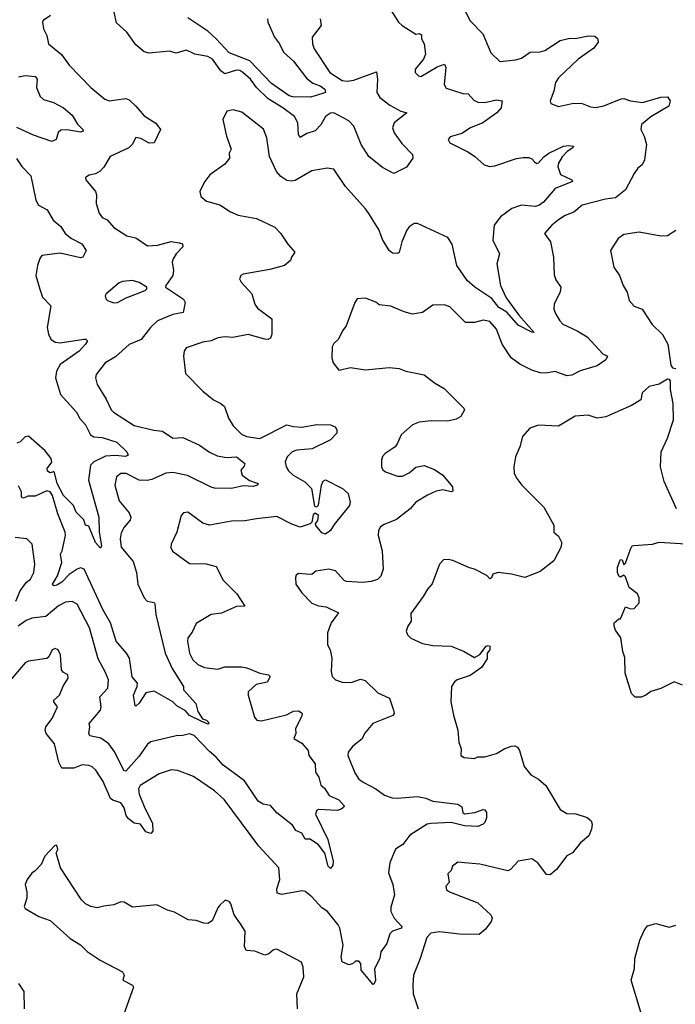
# Model space of a CAD drawing. Extents: x 2199565 to 2323334, y 894172 to 1018966.
# Tile 273 of 440: x 2260983 to 2264891, y 984852 to 990720. Entities that reach past the tile are written whole.
import ezdxf

# ---------------------------------------------------------------- set-up
doc = ezdxf.new("R2010")
doc.units = 0

msp = doc.modelspace()

# ---------------------------------------------------------------- linework, layer by layer
at = {"layer": '0CON10XD'}
for points in [[(2263627.1, 990797.1), (2263665.8, 990715), (2263742.9, 990635), (2263791.1, 990521.1), (2263845, 990470), (2263940.3, 990479.7), (2263975, 990490.8), (2264025, 990526.9), (2264085, 990528.1), (2264113.3, 990535), (2264205, 990595.5), (2264255, 990607.1), (2264305, 990608.9), (2264373, 990623), (2264411.7, 990621.7), (2264428.3, 990608.3), (2264431.4, 990585), (2264405, 990550.6), (2264312.5, 990485), (2264195, 990372.5), (2264177.1, 990345), (2264167, 990293), (2264146.2, 990235), (2264150, 990220), (2264195, 990201.9), (2264285, 990222.9), (2264335, 990219.6), (2264385, 990199.5), (2264416.4, 990196.4), (2264465, 990205.4), (2264567.9, 990247.9), (2264585, 990250), (2264625, 990235.8), (2264695, 990226.9), (2264805, 990258.2), (2264845, 990260), (2264860, 990235), (2264852.5, 990205), (2264745, 990141.3), (2264690.5, 990095), (2264685.6, 990065), (2264706.4, 990025), (2264719.4, 989975), (2264707.5, 989885), (2264694, 989855), (2264668.6, 989835), (2264646.4, 989803.6), (2264594.3, 989705), (2264535, 989658.2), (2264475, 989649.7), (2264335, 989613.8), (2264286.7, 989573.3), (2264235, 989552.9), (2264195, 989527.7), (2264155.6, 989495), (2264112, 989445), (2264146.9, 989395), (2264164.2, 989305), (2264168.3, 989198.3), (2264178.8, 989168.8), (2264208, 989125), (2264205, 989097.5), (2264168.6, 989025), (2264167.1, 988995), (2264179.4, 988965), (2264202.2, 988925), (2264221.4, 988905), (2264306, 988865), (2264365, 988829.4), (2264458.3, 988728.3), (2264487.1, 988715), (2264477.6, 988692.4), (2264425, 988657.5), (2264325, 988627.8), (2264275, 988601.5), (2264245, 988597.8), (2264175, 988622.9), (2264116.7, 988613.3), (2264085, 988615.5), (2264035, 988630.9), (2263965, 988665.8), (2263912.7, 988705), (2263860, 988785), (2263825.6, 988875), (2263785, 988920.8), (2263745, 988929.2), (2263695, 988914.4), (2263640, 988915), (2263547.4, 989007.4), (2263515, 989021.2), (2263445, 989018.8), (2263385, 988973.6), (2263325, 988964.5), (2263275, 988977.8), (2263195, 989012.5), (2263125, 989021.2), (2263105, 989036.2), (2263045, 989060), (2262995, 989056.7), (2262981.2, 989035), (2262930, 988895), (2262907.5, 988865), (2262882.5, 988815), (2262855, 988790), (2262845, 988770), (2262844, 988705), (2262851.2, 988675), (2262885, 988630), (2262955, 988646.2), (2263045, 988632.5), (2263185, 988647.5), (2263245, 988640), (2263285, 988624), (2263395, 988604), (2263455, 988555.8), (2263512.4, 988522.4), (2263630, 988405), (2263633.8, 988395), (2263613.3, 988355), (2263585, 988338.6), (2263535, 988327.5), (2263435, 988328.9), (2263365, 988321.9), (2263325, 988305.8), (2263256, 988245), (2263235.8, 988195), (2263220.8, 988175), (2263161.4, 988135), (2263146.7, 988116.7), (2263139.4, 988095), (2263138.8, 988055), (2263147.7, 988037.7), (2263164.1, 988024.1), (2263235, 987998.8), (2263265, 988000), (2263305, 988018.8), (2263345, 988053.3), (2263395, 988063.3), (2263455, 988038.8), (2263505.9, 988005.9), (2263562.5, 987935), (2263565, 987910), (2263555, 987906.7), (2263505, 987918), (2263465, 987909.5), (2263414, 987886), (2263345, 987844.4), (2263310, 987805), (2263229.7, 987740.3), (2263155, 987711.9), (2263133, 987697), (2263121.9, 987675), (2263120, 987645), (2263143.1, 987555), (2263149.2, 987445), (2263135, 987404), (2263116.2, 987383.8), (2263078.7, 987371.3), (2263025.7, 987365.7), (2262931.1, 987371.1), (2262916.9, 987376.9), (2262865.6, 987435.6), (2262825.8, 987445.8), (2262747.7, 987432.3), (2262725, 987414), (2262690, 987415), (2262645, 987418.8), (2262631.7, 987408.3), (2262626.7, 987395), (2262630, 987355), (2262665, 987303.3), (2262725, 987243.3), (2262765, 987226.2), (2262810.5, 987220.5), (2262882.5, 987185), (2262838.8, 987125), (2262817.5, 987065), (2262817.5, 986995), (2262834.5, 986964.5), (2262843.1, 986915), (2262839.2, 986835), (2262846.2, 986805), (2262865.6, 986785.6), (2262905, 986772.2), (2262959.5, 986770.5), (2263015, 986788.6), (2263042.1, 986782.1), (2263117.3, 986707.3), (2263186.9, 986676.9), (2263212, 986605), (2263215.8, 986585), (2263207.6, 986572.4), (2263088, 986525), (2263038.1, 986465), (2263025, 986434.2), (2262969.3, 986390.7), (2262940.8, 986355), (2262939.4, 986335), (2262980.9, 986230.9), (2263005, 986194), (2263034.6, 986174.6), (2263105.3, 986135.3), (2263157.5, 986097.5), (2263202.6, 986082.6), (2263235, 986079.6), (2263355, 986091.1), (2263405, 986080), (2263445, 986063.1), (2263594.4, 986044.4), (2263617.9, 986027.9), (2263624.3, 985995), (2263635, 985987.5), (2263695.6, 985995.6), (2263745, 986013.1), (2263755, 986011.8), (2263764.7, 985995), (2263766, 985964), (2263755, 985935.6), (2263745, 985924.6), (2263715, 985911.8), (2263635, 985915.3), (2263555, 985936.3), (2263435, 985930.3), (2263411.2, 985925), (2263309.5, 985860.5), (2263266.2, 985803.8), (2263223.9, 985776.1), (2263189.4, 985695), (2263181.4, 985635), (2263208.1, 985565), (2263217.5, 985505), (2263195, 985430), (2263195.8, 985405), (2263214.3, 985365), (2263260, 985315), (2263258.9, 985305), (2263205, 985287.5), (2263188.5, 985271.5), (2263172, 985215), (2263135.8, 985165), (2263130, 985125), (2263097.3, 985062.7), (2263104.6, 984995.4), (2263096.7, 984973.3), (2263089.4, 984970.6), (2263018.2, 985055), (2263017.1, 985095), (2263005, 985108), (2262985, 985108.8), (2262966.7, 985093.3), (2262945, 985086.9), (2262905.3, 985105.3), (2262898.6, 985135), (2262911.5, 985205), (2262890.4, 985305), (2262882.1, 985325), (2262816.9, 985405), (2262785, 985427.5), (2262725, 985492.5), (2262685, 985524.2), (2262665, 985527.5), (2262545, 985506.4), (2262518.6, 985515), (2262515, 985540), (2262534.4, 985595), (2262528.1, 985665), (2262408.6, 985795), (2262202.2, 986072.2), (2262145, 986124.3), (2262019.3, 986209.3), (2261925.6, 986245.6), (2261885, 986250), (2261814.6, 986225.4), (2261700.6, 986155), (2261692.1, 986135), (2261696.1, 986105), (2261725, 986030.8), (2261775, 985930), (2261776.4, 985883.6), (2261765, 985870), (2261735, 985878.8), (2261702.5, 985925), (2261665, 985932), (2261629.1, 985959.1), (2261616.8, 985976.8), (2261605, 986022.5), (2261585, 986051.9), (2261538.3, 986068.3), (2261525, 986079.2), (2261480.1, 986180.1), (2261436.9, 986246.9), (2261415, 986267.1), (2261395, 986275.7), (2261355, 986279.4), (2261305, 986258.9), (2261235, 986260), (2261215.6, 986295), (2261191.1, 986405), (2261141.2, 986465), (2261134.6, 986485), (2261138.9, 986505), (2261175.6, 986555), (2261208.9, 986625), (2261185.7, 986655), (2261185.7, 986665), (2261220.5, 986695), (2261241.7, 986748.3), (2261271.2, 986795), (2261270, 986815), (2261241.2, 986831.2), (2261232, 986845), (2261225.8, 986935), (2261211.4, 986965), (2261195, 986972.2), (2261176, 986965), (2261157.3, 986922.7), (2261145, 986912.5), (2261035, 986896), (2261015, 986886.2), (2260915, 986767.5)], [(2262774, 990725), (2262780, 990685), (2262727.1, 990615), (2262729.4, 990575), (2262739.2, 990545), (2262831.8, 990405), (2262905, 990356.8), (2262935, 990352.7), (2262975, 990358.5), (2263109.7, 990409.7), (2263115.4, 990364.6), (2263111.5, 990285), (2263128.9, 990255), (2263189.8, 990209.8), (2263255, 990174.4), (2263290, 990165), (2263215.5, 990105), (2263205.5, 990074.5), (2263215.4, 990045), (2263261.9, 989981.9), (2263325, 989915.5), (2263326.1, 989895), (2263288.8, 989841.2), (2263213.9, 989803.9), (2263145, 989837.8), (2263064.7, 989904.7), (2263018.2, 989975), (2262974.8, 990085), (2262945, 990117), (2262855, 990164.5), (2262835, 990162.2), (2262805, 990142.9), (2262777.5, 990092.5), (2262745, 990056.9), (2262695, 990042.2), (2262655, 990018), (2262645.5, 990035.5), (2262641.2, 990105), (2262621.9, 990141.9), (2262551.1, 990195), (2262465, 990247.5), (2262395.2, 990315.2), (2262357.9, 990365), (2262313.3, 990405), (2262295, 990416.2), (2262275, 990418.9), (2262205, 990396.2), (2262181.5, 990415), (2262133.1, 990485), (2262105, 990500.5), (2262027.5, 990515), (2262003.3, 990526.7), (2261975, 990537.5), (2261915, 990519.2), (2261875, 990532.9), (2261755, 990519.2), (2261725, 990528.6), (2261675, 990570.6), (2261622.2, 990645), (2261560.8, 990700.8), (2261545.5, 990765)], [(2263199.7, 990769.7), (2263241.2, 990705), (2263263.8, 990685), (2263345, 990632.5), (2263366.8, 990636.8), (2263379.1, 990629.1), (2263378, 990605), (2263394.2, 990575), (2263401.9, 990515), (2263390.8, 990485), (2263352.3, 990437.7)], [(2261166, 990745), (2261123.3, 990715), (2261118.8, 990705), (2261124.3, 990665), (2261144.2, 990625), (2261154, 990575), (2261232.2, 990512.2), (2261277.9, 990447.9), (2261407.5, 990315), (2261490, 990245), (2261515.7, 990235.7), (2261558.3, 990241.7), (2261615, 990250.8), (2261635, 990242.8), (2261675.5, 990205), (2261725, 990145.6), (2261795, 990102.9), (2261822.5, 990065), (2261784.1, 989985.9), (2261755, 989984.3), (2261705, 990012), (2261675, 990018), (2261652.5, 989975), (2261633.8, 989956.2), (2261522.5, 989905), (2261485, 989841.2), (2261463, 989817), (2261435, 989801.2), (2261396.4, 989793.6), (2261375, 989780), (2261377.5, 989765), (2261435.7, 989695), (2261440.6, 989675), (2261438.6, 989625), (2261455.7, 989565.7), (2261475, 989541.2), (2261505, 989526.2), (2261545, 989481.4), (2261565, 989467.5), (2261622.3, 989432.3), (2261675, 989418.6), (2261745, 989371.4), (2261805, 989376.7), (2261885, 989398.5), (2261935, 989390), (2261953.9, 989383.9), (2261956, 989365), (2261915.4, 989324.6), (2261896.9, 989295), (2261892.2, 989275), (2261899.2, 989225), (2261896, 989195), (2261853.3, 989135), (2261852.5, 989125), (2261958.8, 989055), (2261968.8, 989035), (2261958, 988975), (2261895, 988962.5), (2261804.4, 988925), (2261763.1, 988885), (2261706.2, 988813.8), (2261635.3, 988784.7), (2261555, 988710), (2261492, 988675), (2261439.2, 988605), (2261434.2, 988585), (2261444.2, 988545), (2261499.1, 988459.1), (2261527.5, 988395), (2261541.4, 988381.4), (2261665, 988301.8), (2261782.6, 988272.6), (2261835, 988266.9), (2261896.5, 988226.5), (2261955, 988229.4), (2262055, 988184.5), (2262115, 988141.8), (2262160.5, 988120.5), (2262215, 988110.4), (2262275, 988114.4), (2262324.4, 988075), (2262320.5, 988059.5), (2262301.2, 988035), (2262308.8, 988005), (2262352.5, 987972.5), (2262398.5, 987958.5), (2262403.8, 987955), (2262400.8, 987945), (2262375, 987938.5), (2262315, 987942.2), (2262245, 987925.4), (2262145, 987928.6), (2262125, 987933.1), (2261982.4, 988002.4), (2261895, 988020.5), (2261855, 988016.5), (2261771.2, 987978.8), (2261743.3, 987973.3), (2261695, 987976.2), (2261616.7, 988015), (2261585.7, 988014.3), (2261559.2, 987995), (2261549.4, 987945), (2261575, 987852.5), (2261635, 987780), (2261645.9, 987755.9), (2261642.2, 987737.8), (2261605.6, 987695), (2261587.6, 987662.4), (2261581.2, 987625), (2261587, 987577), (2261659.9, 987489.9), (2261678.8, 987425), (2261686.4, 987355), (2261725, 987273.8), (2261743.8, 987255), (2261785, 987245.5), (2261789.2, 987239.2), (2261795.3, 987175), (2261850.2, 986945), (2261892.5, 986852.5), (2261959.2, 986745), (2261959.2, 986725), (2262032, 986645), (2262045, 986597.5), (2262072.9, 986552.9), (2262095.6, 986545.6), (2262106.7, 986535), (2262110, 986525), (2262105, 986521.2), (2262065, 986540), (2261995, 986572.5), (2261970.6, 986600.6), (2261919.6, 986629.6), (2261895, 986653.5), (2261785, 986717.1), (2261735, 986708.8), (2261695, 986646.2), (2261675, 986628.8), (2261671.2, 986631.2), (2261661.5, 986695), (2261683.1, 986745), (2261685.8, 986765), (2261653.9, 986803.9), (2261638.2, 986915), (2261620, 986945), (2261558.5, 987015), (2261524.7, 987125), (2261478.2, 987205), (2261366.5, 987445), (2261345, 987452.5), (2261325, 987444.6), (2261277, 987413), (2261235, 987368.1), (2261205, 987350), (2261186.7, 987346.7), (2261178.9, 987355), (2261195, 987382.1), (2261208.9, 987405), (2261233.3, 987485), (2261226.1, 987535), (2261236.7, 987555), (2261256.4, 987646.4), (2261254.7, 987665), (2261211, 987775), (2261178.4, 987885), (2261165, 987905.4), (2261145, 987911.8), (2261075, 987880.5), (2261030.6, 987879.4), (2261005, 987868), (2260994, 987875), (2260993.8, 987905), (2260975, 987942.5)], [(2262460, 990725), (2262461.9, 990705), (2262502.5, 990615), (2262531.9, 990575), (2262556, 990526), (2262615, 990472.9), (2262691.7, 990371.7), (2262731.1, 990341.1), (2262775, 990326.2), (2262801.1, 990305), (2262806.7, 990285), (2262744, 990266), (2262715, 990257.3), (2262611.1, 990258.9), (2262589.1, 990265), (2262485, 990338.6), (2262354, 990475), (2262231.2, 990521.2), (2262155, 990606), (2262105, 990651.2), (2261985, 990730)], [(2263352.3, 990437.7), (2263341.2, 990425), (2263341.2, 990405), (2263360, 990385), (2263375, 990381.4), (2263471.7, 990438.3), (2263515, 990454), (2263524.2, 990435), (2263513.1, 990333.1), (2263525, 990310.8), (2263625, 990278.8), (2263656.8, 990276.8), (2263689.6, 990239.6), (2263715, 990228.5), (2263755, 990225.6), (2263825, 990242.7), (2263860, 990235), (2263854, 990195), (2263828.1, 990165), (2263744.2, 990105), (2263670, 990075), (2263619.1, 990040.9), (2263549.3, 990020.7), (2263537.5, 990005), (2263547.5, 989985), (2263655, 989932.2), (2263695, 989906.9), (2263752, 989855), (2263784.5, 989844.5), (2263815, 989847.8), (2263945, 989891.4), (2263985, 989899.2), (2264017.5, 989897.5), (2264035, 989890), (2264052, 989872), (2264065, 989862.5), (2264075, 989866.7), (2264107.4, 989902.6), (2264136.4, 989923.6), (2264223.8, 989965), (2264255, 989970), (2264283.8, 989965), (2264280.8, 989955), (2264246.6, 989933.4), (2264217.6, 989902.4), (2264194.6, 989865), (2264190.5, 989845), (2264206.9, 989796.9), (2264275, 989765.8), (2264277.5, 989755), (2264175, 989713.3), (2264105, 989632), (2264078, 989612), (2264055, 989606.5), (2263975, 989613.3), (2263916.9, 989595), (2263849.5, 989545), (2263810.8, 989495), (2263804.4, 989405), (2263844, 989325), (2263826.4, 989265), (2263848.9, 989135), (2263882.6, 989062.6), (2263958, 988958), (2264050, 988855), (2264035, 988856.7), (2263955, 988899.4), (2263887.5, 988977.5), (2263840, 989005), (2263798.2, 989058.2), (2263695.7, 989125), (2263651.1, 989165), (2263589.3, 989255), (2263561.8, 989381.8), (2263535, 989421.2), (2263355, 989505.7), (2263335, 989505.8), (2263305, 989486), (2263290.6, 989465), (2263260.6, 989395), (2263245, 989332.5), (2263233.6, 989326.4), (2263205, 989328.8), (2263185, 989343.3), (2263145, 989410), (2263125.3, 989465.3), (2263064, 989564), (2263045, 989592.5), (2262924.3, 989725), (2262855, 989828), (2262815, 989834), (2262725, 989818.9), (2262625, 989762.2), (2262605, 989756.7), (2262575, 989762.2), (2262539.2, 989785), (2262514.5, 989815), (2262471.5, 989905), (2262456.7, 990015), (2262436.9, 990066.9), (2262307.6, 990167.6), (2262255, 990183.3), (2262217.5, 990175), (2262193.8, 990125), (2262215.8, 990025), (2262243, 989947), (2262232.5, 989925), (2262233.3, 989895), (2262205, 989858.8), (2262116.2, 989795), (2262086, 989755), (2262067, 989717), (2262056.7, 989695), (2262063.3, 989665), (2262097.3, 989637.3), (2262176.8, 989616.8), (2262240, 989575), (2262285, 989554.4), (2262394.4, 989534.4), (2262503.2, 989483.2), (2262538.3, 989448.3), (2262581.7, 989381.7), (2262623.8, 989335), (2262603.8, 989305), (2262598, 989285), (2262561.2, 989255), (2262475, 989231.4), (2262315, 989203.8), (2262301.2, 989195), (2262293.3, 989175), (2262303.3, 989155), (2262366.7, 989085), (2262384.2, 989025), (2262400.9, 989000.9), (2262485.9, 988935.9), (2262485.5, 988844.5), (2262477.5, 988822.5), (2262465, 988814.2), (2262445, 988815.7), (2262345, 988842.7), (2262254.1, 988825.9), (2262205, 988829.2), (2262165, 988824), (2262125, 988806.2), (2262075, 988798), (2261975, 988763.3), (2261964, 988745), (2261959.2, 988715), (2261971.7, 988611.7), (2262075, 988506), (2262138.8, 988455), (2262182.9, 988432.9), (2262203.3, 988415), (2262228, 988345), (2262255, 988300), (2262305, 988250), (2262334.7, 988234.7), (2262415.4, 988224.6), (2262575, 988305.5), (2262615, 988294.5), (2262665, 988290.5), (2262755, 988307.5), (2262835, 988305.8), (2262863, 988293), (2262872.5, 988275), (2262872.5, 988255), (2262836.2, 988215), (2262727, 988163), (2262635.3, 988154.7), (2262606.3, 988143.7), (2262577.3, 988115), (2262566.4, 988085), (2262570.5, 988055), (2262585, 988031.4), (2262613.3, 988005), (2262682, 987965), (2262722.9, 987925), (2262741.3, 987821.3), (2262755, 987816.3), (2262765, 987825.6), (2262782.7, 987945), (2262791.3, 987968.7), (2262805, 987977.4), (2262907.3, 987925), (2262942, 987895), (2262952.5, 987845), (2262948.8, 987825), (2262857.9, 987712.1), (2262835.6, 987675), (2262805, 987654), (2262785, 987661.6), (2262747.7, 987705), (2262745.7, 987715), (2262759.9, 987735), (2262764.9, 987764.9), (2262745, 987779.3), (2262731.9, 987768.1), (2262724, 987726), (2262715, 987715.6), (2262655, 987695.8), (2262605, 987712.5), (2262515, 987758.8), (2262395, 987745.6), (2262325, 987732.5), (2262245, 987730.6), (2262115, 987707.8), (2262075, 987720), (2261985, 987783.8), (2261959.3, 987780.7), (2261946.1, 987763.9), (2261920, 987665), (2261885.5, 987595), (2261884.5, 987575), (2261892.9, 987552.9), (2261995, 987479.2), (2262095, 987477.1), (2262155, 987461.2), (2262195, 987378.8), (2262277.4, 987297.4), (2262326, 987225), (2262275, 987222), (2262185, 987182.5), (2262125, 987175.8), (2262035, 987121.2), (2262011.1, 987068.9), (2261985.8, 987035), (2261983.2, 987016.8), (2261994.4, 986945), (2262015, 986904.3), (2262045, 986877.1), (2262085, 986860), (2262165, 986848.9), (2262205, 986862.2), (2262305, 986862.9), (2262336.7, 986856.7), (2262415, 986825.6), (2262466.7, 986815), (2262476, 986805), (2262458.3, 986771.7), (2262392.5, 986757.5), (2262344.2, 986715), (2262344.3, 986695), (2262382.1, 986562.1), (2262396.2, 986545), (2262425, 986540.9), (2262573.8, 986576.2), (2262615, 986598.9), (2262645, 986600), (2262661.7, 986591.7), (2262667.5, 986585), (2262661.9, 986565), (2262627.5, 986495), (2262628.8, 986465), (2262617.5, 986435), (2262665, 986408.8), (2262703.3, 986365), (2262706.7, 986335), (2262744, 986285), (2262746.2, 986235), (2262766.2, 986205), (2262777.7, 986157.7), (2262800, 986140), (2262827.1, 986097.1), (2262885, 986070), (2262916.7, 986035), (2262913.3, 986025), (2262898.8, 986015), (2262875, 986006.7), (2262765, 986012), (2262752, 986005), (2262745.8, 985985), (2262820, 985835), (2262852.5, 985705), (2262848.9, 985681.1), (2262835, 985661.1), (2262821.6, 985675), (2262801.9, 985751.9), (2262765, 985801.4), (2262715, 985835.6), (2262685, 985836.2), (2262665, 985871.2), (2262628.3, 985888.3), (2262608.7, 985918.7), (2262515, 985993.8), (2262477.3, 986037.3), (2262435, 986044.3), (2262405, 986061.9), (2262323.9, 986183.9), (2262195, 986276.5), (2262154.5, 986325), (2262115, 986357.5), (2262023.2, 986453.2), (2261995, 986462.9), (2261955, 986452.9), (2261915, 986451.9), (2261765, 986415.6), (2261745, 986403.1), (2261695, 986331.5), (2261615, 986242.2), (2261604.7, 986244.7), (2261550, 986355), (2261513.6, 986405), (2261467.3, 986437.3), (2261401.1, 986451.1), (2261395.8, 986465), (2261401.2, 986505), (2261396.2, 986525), (2261464.4, 986605), (2261469.2, 986625), (2261461.1, 986685), (2261508.5, 986735), (2261511.5, 986785), (2261493.4, 986833.4), (2261450.9, 986910.9), (2261399.6, 987095), (2261326.2, 987236.2), (2261295, 987253.1), (2261255, 987248.9), (2261215, 987225.7), (2261137.9, 987162.1), (2261055, 987153.6), (2261020.9, 987139.1), (2260974.3, 987105.7)], [(2260975, 990378.1), (2261015, 990387.8), (2261075, 990381.8), (2261087.5, 990365), (2261083.5, 990315), (2261105, 990261.4), (2261125, 990244.4), (2261185, 990225.5), (2261244, 990195), (2261295, 990150), (2261327.6, 990097.6), (2261360, 990065), (2261361.2, 990055), (2261345, 990050), (2261265, 990063.6), (2261229.1, 990060.9), (2261212.1, 990047.9), (2261201.2, 990005), (2261175, 989993.5), (2261065, 990030.4), (2260965, 990077.5)], [(2260963, 989893), (2260995.7, 989845), (2261049.5, 989789.5), (2261078.5, 989645), (2261094.3, 989615), (2261147.2, 989587.2), (2261183.1, 989525), (2261227.9, 989487.9), (2261254.5, 989445), (2261292.2, 989415), (2261353.1, 989383.1), (2261380, 989345), (2261358.8, 989305), (2261345, 989300), (2261225, 989329.1), (2261115, 989314.3), (2261103, 989297), (2261090, 989255), (2261079.1, 989195), (2261103.1, 989113.1), (2261119.4, 989065), (2261168, 989015), (2261147.1, 988885), (2261154.7, 988844.7), (2261168.9, 988815), (2261195, 988798.5), (2261224.7, 988794.7), (2261365, 988815.5), (2261376.7, 988815), (2261386.2, 988805), (2261376, 988785), (2261337.5, 988745), (2261224.4, 988665), (2261203.3, 988625), (2261195.6, 988584.4), (2261226.4, 988485), (2261321.1, 988381.1), (2261342.3, 988342.3), (2261374.6, 988304.6), (2261404.7, 988244.7), (2261425, 988233.8), (2261475, 988230), (2261561.4, 988201.4), (2261622.5, 988145), (2261628.8, 988125), (2261614.5, 988115.5), (2261555, 988122.9), (2261495, 988117.8), (2261475, 988108.2), (2261425.6, 988085), (2261405.5, 988065), (2261393.6, 987975), (2261454.5, 987755.5), (2261456, 987666), (2261470.8, 987585), (2261465, 987570), (2261434.1, 987604.1), (2261395, 987701.9), (2261375, 987708), (2261365, 987739.4), (2261318.9, 987785), (2261304.5, 987825), (2261244.6, 987884.6), (2261206.8, 987955), (2261190.8, 988020.8), (2261185, 988024.6), (2261165, 988019.5), (2261148.6, 988028.6), (2261146.2, 988045), (2261175, 988083.1), (2261170.7, 988105), (2261135, 988150), (2261035, 988236.9), (2261015, 988233.5), (2260985, 988203.1), (2260965, 988195.7)], [(2264895, 989463.3), (2264845, 989430.8), (2264805, 989430), (2264675, 989452.5), (2264585, 989440), (2264551.2, 989415), (2264504, 989345), (2264523.8, 989245), (2264558.8, 989195), (2264580, 989135), (2264603.8, 989095), (2264616.4, 989046.4), (2264645, 989013.3), (2264693.8, 988993.8), (2264753.8, 988903.8), (2264815, 988843.3), (2264846.2, 988785), (2264865, 988660), (2264874, 988644), (2264895, 988640)], [(2261545, 989032.5), (2261565, 989034.2), (2261617.4, 989062.6), (2261730, 989105), (2261740, 989115), (2261740, 989125), (2261695, 989153.1), (2261655, 989165.6), (2261595, 989160), (2261575, 989151.4), (2261497.5, 989085), (2261493, 989073), (2261496.4, 989056.4), (2261506.4, 989046.4), (2261545, 989032.5)], [(2264898.8, 987805), (2264825, 987967.5), (2264802.5, 988055), (2264806.7, 988145), (2264844.3, 988225), (2264879.5, 988335), (2264878.3, 988431.7), (2264863.3, 988515), (2264862.5, 988565), (2264856, 988576), (2264845, 988576.7), (2264795, 988546.7), (2264735, 988533.3), (2264693.3, 988495), (2264685.8, 988454.2), (2264629.5, 988420.5), (2264477.7, 988352.3), (2264426.1, 988343.9), (2264372.3, 988362.3), (2264295, 988356.2), (2264195, 988297.5), (2264075, 988303.8), (2264024.1, 988285.9), (2263980, 988235), (2263963.8, 988175), (2263938, 988115), (2263928.8, 988055), (2263931.2, 988015), (2263946.2, 987985), (2263976.2, 987945), (2264106.7, 987815), (2264167.7, 987707.7), (2264167.5, 987665), (2264195, 987642.5), (2264213.3, 987605), (2264211.7, 987578.3), (2264166.2, 987495), (2264085, 987432), (2263995, 987395.8), (2263914.1, 987415.9), (2263835, 987425.7), (2263803.3, 987415), (2263795, 987392.5), (2263785, 987386.7), (2263767.8, 987407.8), (2263695, 987446), (2263665, 987452), (2263565, 987496.2), (2263537, 987503), (2263509.3, 987500.7), (2263486.2, 987475), (2263442.3, 987357.7), (2263414.2, 987325.8), (2263388.8, 987281.2), (2263315, 987180), (2263316.7, 987135), (2263296.2, 987105), (2263286.7, 987075), (2263295, 987053.3), (2263315, 987033.8), (2263385, 987001.2), (2263445, 986990), (2263555.7, 986985.7), (2263632.5, 986955), (2263695, 986918.8), (2263725, 986937.1), (2263764.4, 986985.6), (2263775, 986990.4), (2263785.3, 986985.3), (2263784.6, 986965), (2263769.5, 986945), (2263769.4, 986910.6), (2263735, 986858.8), (2263669.1, 986810.9), (2263590, 986785), (2263575, 986773.3), (2263558, 986745), (2263554, 986655), (2263568.8, 986575), (2263595.7, 986485), (2263600, 986415), (2263614, 986375), (2263612, 986335), (2263631.7, 986321.7), (2263695, 986316.7), (2263713.9, 986326.1), (2263755, 986326.2), (2263825, 986346.7), (2263875, 986376.2), (2263915, 986390), (2263935, 986392.5), (2263950, 986385), (2263963.3, 986365), (2263989.5, 986269.5), (2264029.7, 986219.7), (2264075, 986193.1), (2264118.8, 986155), (2264205, 986013.3), (2264245, 985988.8), (2264297.7, 985987.7), (2264365.9, 985965.9), (2264388.8, 985945), (2264395.8, 985925), (2264392, 985895), (2264375, 985856.7), (2264326.7, 985815), (2264277.5, 985755), (2264244.1, 985735.9), (2264183.9, 985656.1), (2264145, 985623.3), (2264122.5, 985625), (2264071.2, 985695), (2264035, 985718), (2263955, 985705.8), (2263909.2, 985655), (2263892.1, 985647.9), (2263725, 985687.5), (2263634.2, 985695.8), (2263595, 985698), (2263563.3, 985675), (2263555, 985650), (2263535, 985630), (2263543, 985577), (2263523.6, 985556.4), (2263526.7, 985535), (2263545, 985521.2), (2263715, 985456.2), (2263792.5, 985385), (2263800, 985365), (2263793.3, 985345), (2263760.5, 985299.5), (2263721.2, 985268.8), (2263605, 985268.9), (2263485.6, 985284.4), (2263434.4, 985275.6), (2263409.1, 985250.9), (2263370.5, 985125), (2263331.4, 985025), (2263325.6, 984965), (2263328, 984915), (2263357.5, 984825)], [(2260960.4, 987255), (2260986.2, 987315), (2261023.1, 987366.9), (2261046.5, 987385), (2261066.5, 987425), (2261072.2, 987475), (2261057.5, 987595), (2261025, 987625.8), (2260955, 987634.4)], [(2264933.9, 986753.9), (2264885, 986773.3), (2264805, 986733.8), (2264745, 986716), (2264715, 986694.2), (2264687, 986683), (2264652.7, 986682.7), (2264630, 986705), (2264593.1, 986825), (2264589.5, 986919.5), (2264578, 986955), (2264566.1, 987036.1), (2264535, 987082.5), (2264527.5, 987105), (2264527.5, 987125), (2264555, 987150), (2264565, 987150), (2264595, 987220), (2264625, 987208.8), (2264645, 987211.2), (2264676, 987245), (2264676, 987275), (2264665, 987297.5), (2264616.2, 987336.2), (2264595, 987400), (2264585, 987410), (2264565, 987397.5), (2264555, 987402.5), (2264546.7, 987425), (2264546.2, 987455), (2264560, 987495), (2264565, 987502.5), (2264575, 987500), (2264585, 987470), (2264595, 987480), (2264623.3, 987563.3), (2264635, 987583.3), (2264643.9, 987586.1), (2264755, 987594.2), (2264795, 987606.7), (2264985, 987593.8)], [(2262638.5, 984825), (2262635.4, 984914.6), (2262675.8, 985015.8), (2262673, 985073), (2262663.6, 985103.6), (2262515, 985180), (2262495, 985176.7), (2262467.3, 985152.7), (2262445, 985144.2), (2262385, 985168.1), (2262335, 985172.9), (2262323.1, 985195), (2262326.9, 985286.9), (2262298.3, 985331.7), (2262262, 985385), (2262240.7, 985450.7), (2262233, 985463), (2262215, 985470), (2262205, 985470), (2262177, 985443), (2262163.9, 985426.1), (2262130.5, 985349.5), (2262104.1, 985334.1), (2262080, 985335), (2262035, 985351.2), (2261987.5, 985355), (2261905, 985401.4), (2261865, 985413.1), (2261800, 985445), (2261655, 985430.6), (2261605, 985460), (2261585, 985463.3), (2261545, 985444), (2261485, 985437.5), (2261445, 985426), (2261407.5, 985435), (2261375, 985451.2), (2261351.2, 985475), (2261226.2, 985665), (2261200, 985755), (2261210, 985775), (2261205, 985800), (2261191.7, 985798.3), (2261132.5, 985735), (2261110, 985685), (2261075, 985646.7), (2261055, 985633.8), (2261027.5, 985595), (2261016.2, 985565), (2261025, 985520), (2261026.1, 985483.9), (2261010, 985435), (2261015, 985422.5), (2261097.5, 985375), (2261165, 985351.2), (2261283.3, 985245), (2261345.8, 985205.8), (2261385.9, 985165.9), (2261462.5, 985115), (2261595, 985046.2), (2261606.2, 985025), (2261597.5, 984995), (2261655, 984966), (2261661.2, 984955), (2261593.8, 984765)], [(2264686, 984805), (2264627.5, 984995), (2264647.1, 985065), (2264649.2, 985125), (2264680, 985235), (2264705, 985292.5), (2264725, 985320), (2264775, 985332.5), (2264855, 985311.4), (2264895, 985323.1)], [(2260976.7, 984975), (2261008.3, 984928.3), (2261010, 984825)]]:
    msp.add_lwpolyline(points, dxfattribs=at)

doc.saveas('drawing.dxf')
